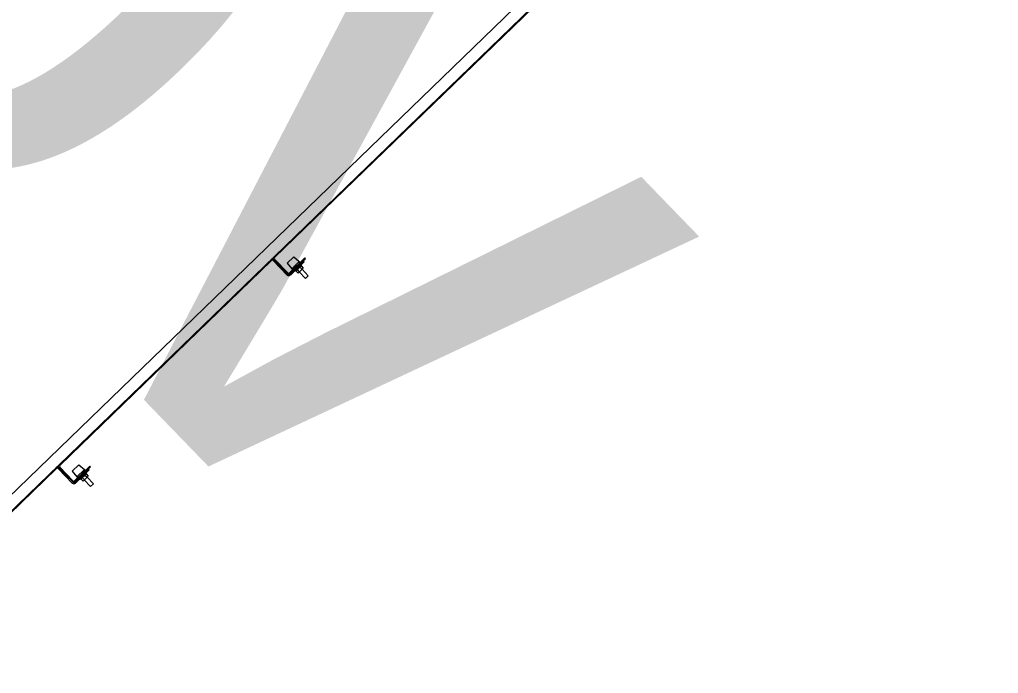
# Model space of a CAD drawing. Extents: x 468143 to 491361, y 1438528 to 1468730.
# Drawn here: x 490346.497 to 490350.604, y 1467628.49 to 1467631.233 of the extents above; entities that cross this region are included whole.
import ezdxf

# ---------------------------------------------------------------- set-up
doc = ezdxf.new("R2010")
doc.units = 0
doc.layers.add('Xreference_dp', color=7, linetype='Continuous')

msp = doc.modelspace()

# ---------------------------------------------------------------- linework, layer by layer
at = {"layer": 'Xreference_dp'}
for p, q in [((490345.7605, 1467628.4927), (490350.6036, 1467633.1799)), ((490345.7605, 1467628.4927), (490350.6036, 1467633.1799)), ((490345.8258, 1467628.6242), (490350.47, 1467633.119)), ((490345.8258, 1467628.6242), (490350.47, 1467633.119)), ((490347.567, 1467630.235), (490348.8032, 1467631.4314)), ((490347.567, 1467630.235), (490348.8032, 1467631.4314)), ((490347.6189, 1467630.2105), (490347.6472, 1467630.2379)), ((490347.6189, 1467630.2105), (490347.6472, 1467630.2379)), ((490347.6472, 1467630.2379), (490347.6705, 1467630.2173)), ((490347.6472, 1467630.2379), (490347.6705, 1467630.2173)), ((490347.5537, 1467630.2222), (490346.6652, 1467629.3623)), ((490347.5537, 1467630.2222), (490346.6652, 1467629.3623)), ((490347.6197, 1467630.161), (490347.5607, 1467630.222)), ((490347.6197, 1467630.161), (490347.5607, 1467630.222)), ((490347.6228, 1467630.164), (490347.5638, 1467630.225)), ((490347.6228, 1467630.164), (490347.5638, 1467630.225)), ((490347.6225, 1467630.1706), (490347.5668, 1467630.228)), ((490347.6225, 1467630.1706), (490347.5668, 1467630.228)), ((490347.6189, 1467630.2105), (490347.6387, 1467630.1865)), ((490347.6189, 1467630.2105), (490347.6387, 1467630.1865)), ((490347.6935, 1467630.2325), (490347.6294, 1467630.1704)), ((490347.6935, 1467630.2325), (490347.6294, 1467630.1704)), ((490347.6875, 1467630.2198), (490347.6298, 1467630.1639)), ((490347.6875, 1467630.2198), (490347.6298, 1467630.1639)), ((490347.6965, 1467630.2294), (490347.6324, 1467630.1673)), ((490347.6965, 1467630.2294), (490347.6324, 1467630.1673)), ((490347.6905, 1467630.2167), (490347.6328, 1467630.1608)), ((490347.6905, 1467630.2167), (490347.6328, 1467630.1608)), ((490347.6387, 1467630.1865), (490347.6705, 1467630.2173)), ((490347.6387, 1467630.1865), (490347.6705, 1467630.2173)), ((490347.6703, 1467630.204), (490347.6703, 1467630.2032)), ((490347.6703, 1467630.204), (490347.6703, 1467630.2032)), ((490347.6705, 1467630.2173), (490347.6704, 1467630.2101)), ((490347.6705, 1467630.2173), (490347.6704, 1467630.2101)), ((490347.6723, 1467630.1945), (490347.6814, 1467630.1851)), ((490347.6723, 1467630.1945), (490347.6814, 1467630.1851)), ((490347.6778, 1467630.1998), (490347.6792, 1467630.2036)), ((490347.6778, 1467630.1998), (490347.6792, 1467630.2036)), ((490347.6778, 1467630.1998), (490347.6869, 1467630.1904)), ((490347.6778, 1467630.1998), (490347.6869, 1467630.1904)), ((490347.6875, 1467630.2198), (490347.6905, 1467630.2167)), ((490347.6875, 1467630.2198), (490347.6905, 1467630.2167)), ((490347.6965, 1467630.2294), (490347.6935, 1467630.2325)), ((490347.6965, 1467630.2294), (490347.6935, 1467630.2325)), ((490347.6387, 1467630.1865), (490347.6459, 1467630.1864)), ((490347.6387, 1467630.1865), (490347.6459, 1467630.1864)), ((490347.652, 1467630.1863), (490347.6529, 1467630.1863)), ((490347.652, 1467630.1863), (490347.6529, 1467630.1863)), ((490347.656, 1467630.1787), (490347.6521, 1467630.1774)), ((490347.656, 1467630.1787), (490347.6521, 1467630.1774)), ((490347.656, 1467630.1787), (490347.6651, 1467630.1693)), ((490347.656, 1467630.1787), (490347.6651, 1467630.1693)), ((490347.6614, 1467630.184), (490347.6705, 1467630.1746)), ((490347.6614, 1467630.184), (490347.6705, 1467630.1746)), ((490347.6651, 1467630.1693), (490347.6869, 1467630.1904)), ((490347.6651, 1467630.1693), (490347.6869, 1467630.1904)), ((490347.6964, 1467630.1469), (490347.6701, 1467630.1741)), ((490347.6964, 1467630.1469), (490347.6701, 1467630.1741)), ((490347.7082, 1467630.1583), (490347.6819, 1467630.1855)), ((490347.7082, 1467630.1583), (490347.6819, 1467630.1855)), ((490347.7082, 1467630.1583), (490347.6964, 1467630.1469)), ((490347.7082, 1467630.1583), (490347.6964, 1467630.1469)), ((490346.652, 1467629.3495), (490345.7635, 1467628.4896)), ((490346.652, 1467629.3495), (490345.7635, 1467628.4896)), ((490346.718, 1467629.2883), (490346.6589, 1467629.3493)), ((490346.718, 1467629.2883), (490346.6589, 1467629.3493)), ((490346.7211, 1467629.2913), (490346.662, 1467629.3523)), ((490346.7211, 1467629.2913), (490346.662, 1467629.3523)), ((490346.6651, 1467629.3553), (490346.7207, 1467629.2978)), ((490346.6651, 1467629.3553), (490346.7207, 1467629.2978)), ((490346.7455, 1467629.3652), (490346.7172, 1467629.3378)), ((490346.7455, 1467629.3652), (490346.7172, 1467629.3378)), ((490346.7172, 1467629.3378), (490346.737, 1467629.3138)), ((490346.7172, 1467629.3378), (490346.737, 1467629.3138)), ((490346.7277, 1467629.2977), (490346.7918, 1467629.3598)), ((490346.7277, 1467629.2977), (490346.7918, 1467629.3598)), ((490346.7858, 1467629.3471), (490346.728, 1467629.2912)), ((490346.7858, 1467629.3471), (490346.728, 1467629.2912)), ((490346.7307, 1467629.2946), (490346.7948, 1467629.3567)), ((490346.7307, 1467629.2946), (490346.7948, 1467629.3567)), ((490346.7888, 1467629.344), (490346.731, 1467629.2881)), ((490346.7888, 1467629.344), (490346.731, 1467629.2881)), ((490346.7688, 1467629.3446), (490346.737, 1467629.3138)), ((490346.7688, 1467629.3446), (490346.737, 1467629.3138)), ((490346.7455, 1467629.3652), (490346.7688, 1467629.3446)), ((490346.7455, 1467629.3652), (490346.7688, 1467629.3446)), ((490346.7686, 1467629.3313), (490346.7686, 1467629.3305)), ((490346.7686, 1467629.3313), (490346.7686, 1467629.3305)), ((490346.7688, 1467629.3446), (490346.7687, 1467629.3374)), ((490346.7688, 1467629.3446), (490346.7687, 1467629.3374)), ((490346.776, 1467629.3271), (490346.7775, 1467629.3309)), ((490346.776, 1467629.3271), (490346.7775, 1467629.3309)), ((490346.7858, 1467629.3471), (490346.7888, 1467629.344)), ((490346.7858, 1467629.3471), (490346.7888, 1467629.344)), ((490346.7948, 1467629.3567), (490346.7918, 1467629.3598)), ((490346.7948, 1467629.3567), (490346.7918, 1467629.3598)), ((490346.737, 1467629.3138), (490346.7442, 1467629.3137)), ((490346.737, 1467629.3138), (490346.7442, 1467629.3137)), ((490346.7503, 1467629.3136), (490346.7511, 1467629.3136)), ((490346.7503, 1467629.3136), (490346.7511, 1467629.3136)), ((490346.7543, 1467629.306), (490346.7504, 1467629.3047)), ((490346.7543, 1467629.306), (490346.7504, 1467629.3047)), ((490346.7543, 1467629.306), (490346.7634, 1467629.2966)), ((490346.7543, 1467629.306), (490346.7634, 1467629.2966)), ((490346.7597, 1467629.3113), (490346.7688, 1467629.3019)), ((490346.7597, 1467629.3113), (490346.7688, 1467629.3019)), ((490346.7634, 1467629.2966), (490346.7852, 1467629.3177)), ((490346.7634, 1467629.2966), (490346.7852, 1467629.3177)), ((490346.7947, 1467629.2742), (490346.7684, 1467629.3014)), ((490346.7947, 1467629.2742), (490346.7684, 1467629.3014)), ((490346.7706, 1467629.3218), (490346.7797, 1467629.3124)), ((490346.7706, 1467629.3218), (490346.7797, 1467629.3124)), ((490346.776, 1467629.3271), (490346.7852, 1467629.3177)), ((490346.776, 1467629.3271), (490346.7852, 1467629.3177)), ((490346.8065, 1467629.2856), (490346.7802, 1467629.3128)), ((490346.8065, 1467629.2856), (490346.7802, 1467629.3128)), ((490346.8065, 1467629.2856), (490346.7947, 1467629.2742)), ((490346.8065, 1467629.2856), (490346.7947, 1467629.2742))]:
    msp.add_line(p, q, dxfattribs=at)
for centre, radius, start, end in [((490347.5704, 1467630.2314), 0.00922, 134.063, 224.063), ((490347.5704, 1467630.2314), 0.00922, 134.063, 224.063), ((490347.5704, 1467630.2314), 0.00492, 134.063, 224.063), ((490347.5704, 1467630.2314), 0.00492, 134.063, 224.063), ((490347.5571, 1467630.2186), 0.00922, 44.063, 134.063), ((490347.5571, 1467630.2186), 0.00922, 44.063, 134.063), ((490347.5571, 1467630.2186), 0.00492, 44.063, 134.063), ((490347.5571, 1467630.2186), 0.00492, 44.063, 134.063), ((490347.6681, 1467630.2068), 0.013, 288.9949, 291.9931), ((490347.6681, 1467630.2068), 0.013, 288.9949, 291.9931), ((490347.6785, 1467630.2039), 0.00082, 339.063, 134.063), ((490347.6785, 1467630.2039), 0.00082, 339.063, 134.063), ((490347.626, 1467630.174), 0.00922, 224.063, 314.063), ((490347.626, 1467630.174), 0.00922, 224.063, 314.063), ((490347.6263, 1467630.1674), 0.00922, 224.063, 314.063), ((490347.6263, 1467630.1674), 0.00922, 224.063, 314.063), ((490347.626, 1467630.174), 0.00492, 224.063, 314.063), ((490347.626, 1467630.174), 0.00492, 224.063, 314.063), ((490347.6263, 1467630.1674), 0.00492, 224.063, 314.063), ((490347.6263, 1467630.1674), 0.00492, 224.063, 314.063), ((490347.6518, 1467630.1781), 0.00082, 134.063, 289.063), ((490347.6518, 1467630.1781), 0.00082, 134.063, 289.063), ((490347.6489, 1467630.1888), 0.0134, 336.1787, 339.0855), ((490347.6489, 1467630.1888), 0.0134, 336.1787, 339.0855), ((490346.6554, 1467629.3459), 0.00922, 44.063, 134.063), ((490346.6554, 1467629.3459), 0.00922, 44.063, 134.063), ((490346.6554, 1467629.3459), 0.00492, 44.063, 134.063), ((490346.6554, 1467629.3459), 0.00492, 44.063, 134.063), ((490346.6687, 1467629.3587), 0.00922, 134.063, 224.063), ((490346.6687, 1467629.3587), 0.00922, 134.063, 224.063), ((490346.6687, 1467629.3587), 0.00492, 134.063, 224.063), ((490346.6687, 1467629.3587), 0.00492, 134.063, 224.063), ((490346.7767, 1467629.3312), 0.00082, 339.063, 134.063), ((490346.7767, 1467629.3312), 0.00082, 339.063, 134.063), ((490346.7243, 1467629.3013), 0.00922, 224.063, 314.063), ((490346.7243, 1467629.3013), 0.00922, 224.063, 314.063), ((490346.7246, 1467629.2947), 0.00922, 224.063, 314.063), ((490346.7246, 1467629.2947), 0.00922, 224.063, 314.063), ((490346.7243, 1467629.3013), 0.00492, 224.063, 314.063), ((490346.7243, 1467629.3013), 0.00492, 224.063, 314.063), ((490346.7246, 1467629.2947), 0.00492, 224.063, 314.063), ((490346.7246, 1467629.2947), 0.00492, 224.063, 314.063), ((490346.7501, 1467629.3054), 0.00082, 134.063, 289.063), ((490346.7501, 1467629.3054), 0.00082, 134.063, 289.063), ((490346.7471, 1467629.3161), 0.0134, 336.1787, 339.0855), ((490346.7471, 1467629.3161), 0.0134, 336.1787, 339.0855), ((490346.7664, 1467629.3341), 0.013, 288.9949, 291.9931), ((490346.7664, 1467629.3341), 0.013, 288.9949, 291.9931)]:
    msp.add_arc(centre, radius, start, end, dxfattribs=at)
for points in [[(490347.6723, 1467630.1945), (490347.6716, 1467630.1935), (490347.6705, 1467630.1919), (490347.6689, 1467630.1899), (490347.668, 1467630.189), (490347.6675, 1467630.1886)], [(490347.6723, 1467630.1945), (490347.6716, 1467630.1935), (490347.6705, 1467630.1919), (490347.6689, 1467630.1899), (490347.668, 1467630.189), (490347.6675, 1467630.1886)], [(490347.6778, 1467630.1998), (490347.6777, 1467630.1995), (490347.6774, 1467630.1989), (490347.677, 1467630.1981), (490347.6765, 1467630.1974), (490347.6759, 1467630.1967), (490347.6753, 1467630.1961), (490347.6746, 1467630.1956), (490347.6738, 1467630.1951), (490347.6732, 1467630.1949), (490347.673, 1467630.1948)], [(490347.6778, 1467630.1998), (490347.6777, 1467630.1995), (490347.6774, 1467630.1989), (490347.677, 1467630.1981), (490347.6765, 1467630.1974), (490347.6759, 1467630.1967), (490347.6753, 1467630.1961), (490347.6746, 1467630.1956), (490347.6738, 1467630.1951), (490347.6732, 1467630.1949), (490347.673, 1467630.1948)], [(490347.6612, 1467630.1834), (490347.661, 1467630.1831), (490347.6608, 1467630.1825), (490347.6603, 1467630.1818), (490347.6598, 1467630.1811), (490347.6591, 1467630.1804), (490347.6584, 1467630.1799), (490347.6577, 1467630.1794), (490347.6569, 1467630.179), (490347.6563, 1467630.1788), (490347.656, 1467630.1787)], [(490347.6612, 1467630.1834), (490347.661, 1467630.1831), (490347.6608, 1467630.1825), (490347.6603, 1467630.1818), (490347.6598, 1467630.1811), (490347.6591, 1467630.1804), (490347.6584, 1467630.1799), (490347.6577, 1467630.1794), (490347.6569, 1467630.179), (490347.6563, 1467630.1788), (490347.656, 1467630.1787)], [(490347.6675, 1467630.1886), (490347.6671, 1467630.1881), (490347.6661, 1467630.1873), (490347.6641, 1467630.1857), (490347.6625, 1467630.1846), (490347.6614, 1467630.184)], [(490347.6675, 1467630.1886), (490347.6671, 1467630.1881), (490347.6661, 1467630.1873), (490347.6641, 1467630.1857), (490347.6625, 1467630.1846), (490347.6614, 1467630.184)], [(490346.7594, 1467629.3106), (490346.7593, 1467629.3104), (490346.7591, 1467629.3098), (490346.7586, 1467629.3091), (490346.758, 1467629.3084), (490346.7574, 1467629.3077), (490346.7567, 1467629.3072), (490346.756, 1467629.3067), (490346.7551, 1467629.3063), (490346.7546, 1467629.3061), (490346.7543, 1467629.306)], [(490346.7594, 1467629.3106), (490346.7593, 1467629.3104), (490346.7591, 1467629.3098), (490346.7586, 1467629.3091), (490346.758, 1467629.3084), (490346.7574, 1467629.3077), (490346.7567, 1467629.3072), (490346.756, 1467629.3067), (490346.7551, 1467629.3063), (490346.7546, 1467629.3061), (490346.7543, 1467629.306)], [(490346.7658, 1467629.3159), (490346.7654, 1467629.3154), (490346.7644, 1467629.3146), (490346.7624, 1467629.313), (490346.7608, 1467629.3119), (490346.7597, 1467629.3113)], [(490346.7658, 1467629.3159), (490346.7654, 1467629.3154), (490346.7644, 1467629.3146), (490346.7624, 1467629.313), (490346.7608, 1467629.3119), (490346.7597, 1467629.3113)], [(490346.7706, 1467629.3218), (490346.7699, 1467629.3207), (490346.7688, 1467629.3192), (490346.7672, 1467629.3172), (490346.7663, 1467629.3163), (490346.7658, 1467629.3159)], [(490346.7706, 1467629.3218), (490346.7699, 1467629.3207), (490346.7688, 1467629.3192), (490346.7672, 1467629.3172), (490346.7663, 1467629.3163), (490346.7658, 1467629.3159)], [(490346.776, 1467629.3271), (490346.7759, 1467629.3268), (490346.7757, 1467629.3262), (490346.7753, 1467629.3254), (490346.7748, 1467629.3247), (490346.7742, 1467629.324), (490346.7736, 1467629.3234), (490346.7729, 1467629.3229), (490346.7721, 1467629.3224), (490346.7715, 1467629.3222), (490346.7712, 1467629.3221)], [(490346.776, 1467629.3271), (490346.7759, 1467629.3268), (490346.7757, 1467629.3262), (490346.7753, 1467629.3254), (490346.7748, 1467629.3247), (490346.7742, 1467629.324), (490346.7736, 1467629.3234), (490346.7729, 1467629.3229), (490346.7721, 1467629.3224), (490346.7715, 1467629.3222), (490346.7712, 1467629.3221)]]:
    msp.add_open_spline(points, degree=3, dxfattribs=at)

# ---------------------------------------------------------------- texts
msp.add_text('gov', height=2.8, rotation=314.063, dxfattribs=at).set_placement((490343.6135, 1467633.1557))
msp.add_text('gov', height=2.8, rotation=314.063, dxfattribs=at).set_placement((490343.6135, 1467633.1557))

doc.saveas('drawing.dxf')
